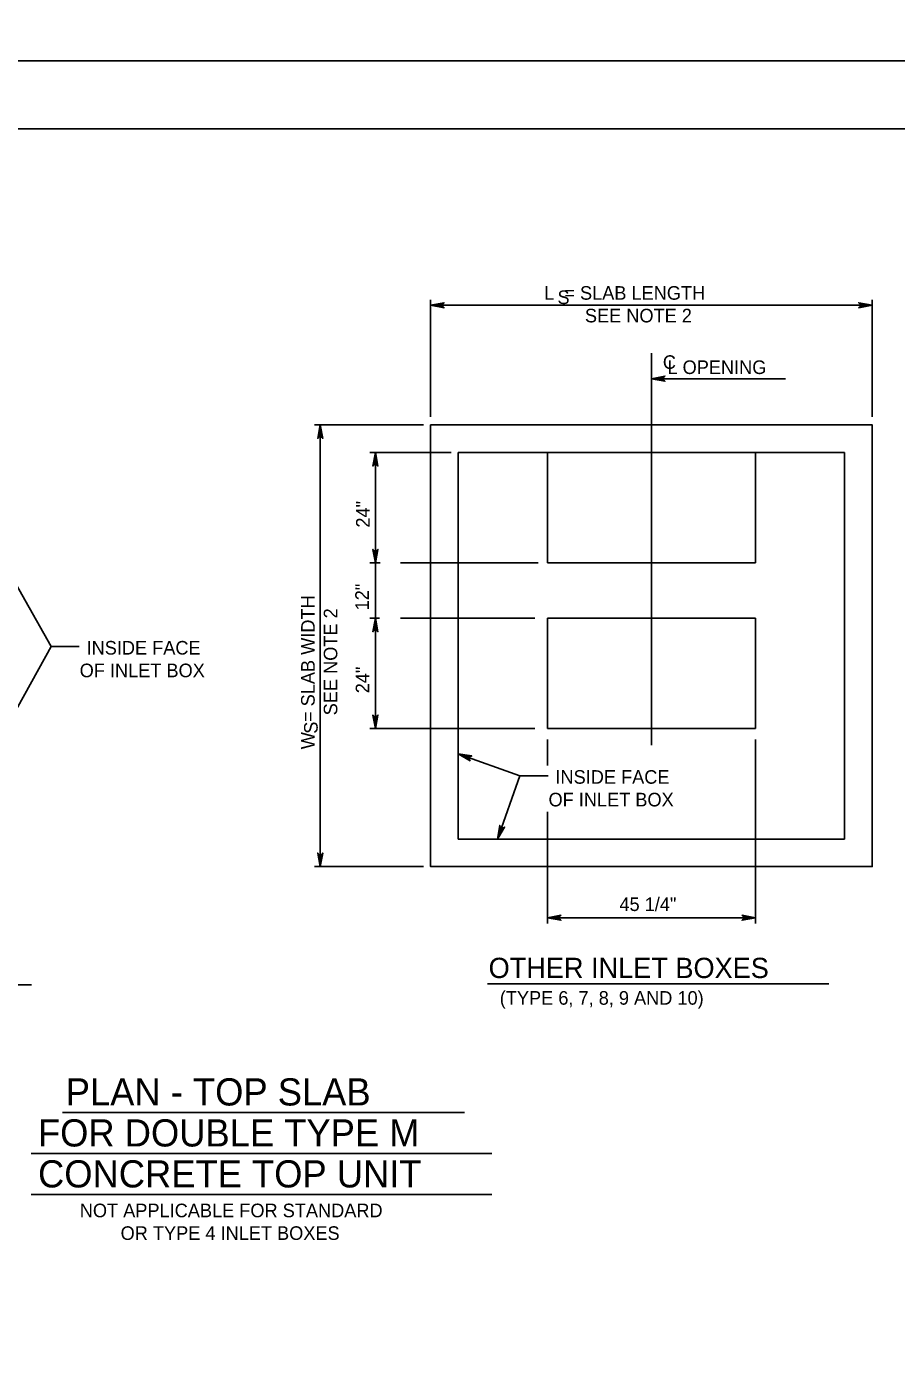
# Model space of a CAD drawing. Extents: x -6420 to 49575, y -4552 to 11624.
# Drawn here: x -2200 to -1571, y 8725 to 9700 of the extents above; entities that cross this region are included whole.
import ezdxf

# ---------------------------------------------------------------- set-up
doc = ezdxf.new("R2010")
doc.units = 0
doc.layers.add('1', color=7, linetype='Continuous')
doc.layers.add('PLT-BNDY', color=7, linetype='Continuous')

msp = doc.modelspace()

# ---------------------------------------------------------------- linework, layer by layer
at = {"layer": '1'}
for p, q in [((-1907.96, 9502.04), (-1907.96, 9417.12)), ((-1587.96, 9502.04), (-1587.96, 9417.12)), ((-1907.96, 9498.06), (-1587.96, 9498.06)), ((-1747.96, 9179.37), (-1747.96, 9463.45)), ((-1650.87, 9444.87), (-1747.96, 9444.87)), ((-1992.2, 9411.39), (-1913.22, 9411.39)), ((-1987.96, 9411.39), (-1987.96, 9091.39)), ((-1951.96, 9391.39), (-1892.98, 9391.39)), ((-1947.96, 9391.39), (-1947.96, 9311.39)), ((-1887.96, 9391.39), (-1887.96, 9111.39)), ((-1887.96, 9391.39), (-1607.96, 9391.39)), ((-1823.38, 9391.39), (-1672.54, 9391.39)), ((-1823.38, 9311.39), (-1823.38, 9391.39)), ((-1672.54, 9391.39), (-1672.54, 9311.39)), ((-1607.96, 9391.39), (-1607.96, 9111.39)), ((-2239.75, 9351.39), (-2182.98, 9250.82)), ((-1951.96, 9311.39), (-1944.64, 9311.39)), ((-1947.96, 9311.39), (-1947.96, 9271.39)), ((-1929.9, 9311.39), (-1830.06, 9311.39)), ((-1672.54, 9311.39), (-1823.38, 9311.39)), ((-1951.96, 9271.39), (-1944.92, 9271.39)), ((-1947.96, 9271.39), (-1947.96, 9191.39)), ((-1929.9, 9271.39), (-1832.51, 9271.39)), ((-1823.38, 9271.39), (-1672.54, 9271.39)), ((-1823.38, 9191.39), (-1823.38, 9271.39)), ((-1672.54, 9271.39), (-1672.54, 9191.39)), ((-2182.98, 9250.82), (-2238.11, 9151.39)), ((-2182.98, 9250.82), (-2162.54, 9250.82)), ((-1951.96, 9191.39), (-1832.51, 9191.39)), ((-1672.54, 9191.39), (-1823.38, 9191.39)), ((-1823.38, 9183.53), (-1823.38, 9164.79)), ((-1672.54, 9183.53), (-1672.54, 9050.14)), ((-1887.96, 9173.13), (-1843.24, 9157.24)), ((-1843.24, 9157.24), (-1859.41, 9111.39)), ((-1843.24, 9157.24), (-1822.8, 9157.24)), ((-1823.38, 9131.14), (-1823.38, 9050.14)), ((-1887.96, 9111.39), (-1607.96, 9111.39)), ((-1992.2, 9091.39), (-1913.22, 9091.39)), ((-1823.38, 9054.35), (-1672.54, 9054.35)), ((-2432.96, 9005.76), (-2197.06, 9005.76)), ((-1866.86, 9006.49), (-1619.38, 9006.49)), ((-2174.79, 8913.3), (-1883.46, 8913.3)), ((-2197.3, 8883.62), (-1863.58, 8883.62)), ((-2197.3, 8853.93), (-1863.58, 8853.93))]:
    msp.add_line(p, q, dxfattribs=at)
for points in [[(-954.49, 7775.47), (-954.49, 9625.87), (-3533.23, 9625.87), (-3533.23, 7775.47), (-954.49, 7775.47), (-954.49, 7861.95), (-1610.65, 7861.95), (-1610.65, 8074.15), (-954.49, 8074.15), (-954.49, 8169.17), (-1610.65, 8169.17), (-1610.65, 7775.47), (-1352.12, 7775.47), (-1352.12, 7861.95), (-1352.12, 7775.47), (-1099.49, 7775.47), (-1099.49, 7861.95), (-1099.49, 7821.54), (-954.49, 7821.54)], [(-1907.96, 9498.06), (-1898.17, 9499.89), (-1898.55, 9499.63), (-1898.93, 9499.37), (-1899.12, 9499.04), (-1899.32, 9498.71), (-1899.37, 9498.39), (-1899.43, 9498.06), (-1899.37, 9497.73), (-1899.32, 9497.4), (-1899.12, 9497.07), (-1898.93, 9496.74), (-1898.55, 9496.48), (-1898.17, 9496.22), (-1907.96, 9498.06), (-1898.55, 9496.48), (-1898.93, 9496.74), (-1907.96, 9498.06), (-1899.12, 9497.07), (-1899.32, 9497.4), (-1907.96, 9498.06), (-1899.37, 9497.73), (-1899.43, 9498.06), (-1907.96, 9498.06), (-1899.37, 9498.39), (-1899.32, 9498.71), (-1907.96, 9498.06), (-1899.12, 9499.04), (-1898.93, 9499.37), (-1907.96, 9498.06), (-1898.55, 9499.63)], [(-1587.96, 9498.06), (-1597.74, 9496.22), (-1597.37, 9496.48), (-1596.99, 9496.74), (-1596.8, 9497.07), (-1596.6, 9497.4), (-1596.55, 9497.73), (-1596.49, 9498.06), (-1596.55, 9498.39), (-1596.6, 9498.71), (-1596.8, 9499.04), (-1596.99, 9499.37), (-1597.37, 9499.63), (-1597.74, 9499.89), (-1587.96, 9498.06), (-1597.37, 9499.63), (-1596.99, 9499.37), (-1587.96, 9498.06), (-1596.8, 9499.04), (-1596.6, 9498.71), (-1587.96, 9498.06), (-1596.55, 9498.39), (-1596.49, 9498.06), (-1587.96, 9498.06), (-1596.55, 9497.73), (-1596.6, 9497.4), (-1587.96, 9498.06), (-1596.8, 9497.07), (-1596.99, 9496.74), (-1587.96, 9498.06), (-1597.37, 9496.48)], [(-1747.96, 9444.87), (-1738.17, 9446.7), (-1738.55, 9446.44), (-1738.93, 9446.18), (-1739.12, 9445.85), (-1739.32, 9445.52), (-1739.37, 9445.19), (-1739.43, 9444.87), (-1739.37, 9444.54), (-1739.32, 9444.21), (-1739.12, 9443.88), (-1738.93, 9443.55), (-1738.55, 9443.29), (-1738.17, 9443.03), (-1747.96, 9444.87), (-1738.55, 9443.29), (-1738.93, 9443.55), (-1747.96, 9444.87), (-1739.12, 9443.88), (-1739.32, 9444.21), (-1747.96, 9444.87), (-1739.37, 9444.54), (-1739.43, 9444.87), (-1747.96, 9444.87), (-1739.37, 9445.19), (-1739.32, 9445.52), (-1747.96, 9444.87), (-1739.12, 9445.85), (-1738.93, 9446.18), (-1747.96, 9444.87), (-1738.55, 9446.44)], [(-1987.96, 9411.39), (-1986.12, 9401.6), (-1986.39, 9401.98), (-1986.65, 9402.36), (-1986.97, 9402.55), (-1987.3, 9402.75), (-1987.63, 9402.8), (-1987.96, 9402.86), (-1988.29, 9402.8), (-1988.62, 9402.75), (-1988.94, 9402.55), (-1989.27, 9402.36), (-1989.53, 9401.98), (-1989.79, 9401.6), (-1987.96, 9411.39), (-1989.53, 9401.98), (-1989.27, 9402.36), (-1987.96, 9411.39), (-1988.94, 9402.55), (-1988.62, 9402.75), (-1987.96, 9411.39), (-1988.29, 9402.8), (-1987.96, 9402.86), (-1987.96, 9411.39), (-1987.63, 9402.8), (-1987.3, 9402.75), (-1987.96, 9411.39), (-1986.97, 9402.55), (-1986.65, 9402.36), (-1987.96, 9411.39), (-1986.39, 9401.98)], [(-1947.96, 9391.39), (-1946.12, 9381.6), (-1946.39, 9381.98), (-1946.65, 9382.36), (-1946.97, 9382.55), (-1947.3, 9382.75), (-1947.63, 9382.8), (-1947.96, 9382.86), (-1948.29, 9382.8), (-1948.62, 9382.75), (-1948.94, 9382.55), (-1949.27, 9382.36), (-1949.53, 9381.98), (-1949.79, 9381.6), (-1947.96, 9391.39), (-1949.53, 9381.98), (-1949.27, 9382.36), (-1947.96, 9391.39), (-1948.94, 9382.55), (-1948.62, 9382.75), (-1947.96, 9391.39), (-1948.29, 9382.8), (-1947.96, 9382.86), (-1947.96, 9391.39), (-1947.63, 9382.8), (-1947.3, 9382.75), (-1947.96, 9391.39), (-1946.97, 9382.55), (-1946.65, 9382.36), (-1947.96, 9391.39), (-1946.39, 9381.98)], [(-1947.96, 9311.39), (-1949.79, 9321.17), (-1949.53, 9320.8), (-1949.27, 9320.42), (-1948.94, 9320.23), (-1948.62, 9320.03), (-1948.29, 9319.98), (-1947.96, 9319.92), (-1947.63, 9319.98), (-1947.3, 9320.03), (-1946.97, 9320.23), (-1946.65, 9320.42), (-1946.39, 9320.8), (-1946.12, 9321.17), (-1947.96, 9311.39), (-1946.39, 9320.8), (-1946.65, 9320.42), (-1947.96, 9311.39), (-1946.97, 9320.23), (-1947.3, 9320.03), (-1947.96, 9311.39), (-1947.63, 9319.98), (-1947.96, 9319.92), (-1947.96, 9311.39), (-1948.29, 9319.98), (-1948.62, 9320.03), (-1947.96, 9311.39), (-1948.94, 9320.23), (-1949.27, 9320.42), (-1947.96, 9311.39), (-1949.53, 9320.8)], [(-1947.96, 9271.39), (-1946.12, 9261.6), (-1946.39, 9261.98), (-1946.65, 9262.36), (-1946.97, 9262.55), (-1947.3, 9262.75), (-1947.63, 9262.8), (-1947.96, 9262.86), (-1948.29, 9262.8), (-1948.62, 9262.75), (-1948.94, 9262.55), (-1949.27, 9262.36), (-1949.53, 9261.98), (-1949.79, 9261.6), (-1947.96, 9271.39), (-1949.53, 9261.98), (-1949.27, 9262.36), (-1947.96, 9271.39), (-1948.94, 9262.55), (-1948.62, 9262.75), (-1947.96, 9271.39), (-1948.29, 9262.8), (-1947.96, 9262.86), (-1947.96, 9271.39), (-1947.63, 9262.8), (-1947.3, 9262.75), (-1947.96, 9271.39), (-1946.97, 9262.55), (-1946.65, 9262.36), (-1947.96, 9271.39), (-1946.39, 9261.98)], [(-1947.96, 9191.39), (-1949.79, 9201.17), (-1949.53, 9200.8), (-1949.27, 9200.42), (-1948.94, 9200.23), (-1948.62, 9200.03), (-1948.29, 9199.98), (-1947.96, 9199.92), (-1947.63, 9199.98), (-1947.3, 9200.03), (-1946.97, 9200.23), (-1946.65, 9200.42), (-1946.39, 9200.8), (-1946.12, 9201.17), (-1947.96, 9191.39), (-1946.39, 9200.8), (-1946.65, 9200.42), (-1947.96, 9191.39), (-1946.97, 9200.23), (-1947.3, 9200.03), (-1947.96, 9191.39), (-1947.63, 9199.98), (-1947.96, 9199.92), (-1947.96, 9191.39), (-1948.29, 9199.98), (-1948.62, 9200.03), (-1947.96, 9191.39), (-1948.94, 9200.23), (-1949.27, 9200.42), (-1947.96, 9191.39), (-1949.53, 9200.8)], [(-1887.96, 9173.13), (-1878.12, 9171.59), (-1878.57, 9171.47), (-1879.01, 9171.35), (-1879.3, 9171.1), (-1879.6, 9170.86), (-1879.76, 9170.57), (-1879.92, 9170.28), (-1879.98, 9169.95), (-1880.03, 9169.62), (-1879.96, 9169.25), (-1879.89, 9168.87), (-1879.62, 9168.5), (-1879.35, 9168.13), (-1887.96, 9173.13), (-1879.62, 9168.5), (-1879.89, 9168.87), (-1887.96, 9173.13), (-1879.96, 9169.25), (-1880.03, 9169.62), (-1887.96, 9173.13), (-1879.98, 9169.95), (-1879.92, 9170.28), (-1887.96, 9173.13), (-1879.76, 9170.57), (-1879.6, 9170.86), (-1887.96, 9173.13), (-1879.3, 9171.1), (-1879.01, 9171.35), (-1887.96, 9173.13), (-1878.57, 9171.47)], [(-1859.41, 9111.39), (-1857.88, 9121.23), (-1857.76, 9120.79), (-1857.64, 9120.34), (-1857.4, 9120.05), (-1857.15, 9119.76), (-1856.86, 9119.6), (-1856.57, 9119.43), (-1856.24, 9119.38), (-1855.91, 9119.32), (-1855.54, 9119.4), (-1855.17, 9119.47), (-1854.79, 9119.74), (-1854.42, 9120.01), (-1859.41, 9111.39), (-1854.79, 9119.74), (-1855.17, 9119.47), (-1859.41, 9111.39), (-1855.54, 9119.4), (-1855.91, 9119.32), (-1859.41, 9111.39), (-1856.24, 9119.38), (-1856.57, 9119.43), (-1859.41, 9111.39), (-1856.86, 9119.6), (-1857.15, 9119.76), (-1859.41, 9111.39), (-1857.4, 9120.05), (-1857.64, 9120.34), (-1859.41, 9111.39), (-1857.76, 9120.79)], [(-1987.96, 9091.39), (-1989.79, 9101.17), (-1989.53, 9100.8), (-1989.27, 9100.42), (-1988.94, 9100.23), (-1988.62, 9100.03), (-1988.29, 9099.98), (-1987.96, 9099.92), (-1987.63, 9099.98), (-1987.3, 9100.03), (-1986.97, 9100.23), (-1986.65, 9100.42), (-1986.39, 9100.8), (-1986.12, 9101.17), (-1987.96, 9091.39), (-1986.39, 9100.8), (-1986.65, 9100.42), (-1987.96, 9091.39), (-1986.97, 9100.23), (-1987.3, 9100.03), (-1987.96, 9091.39), (-1987.63, 9099.98), (-1987.96, 9099.92), (-1987.96, 9091.39), (-1988.29, 9099.98), (-1988.62, 9100.03), (-1987.96, 9091.39), (-1988.94, 9100.23), (-1989.27, 9100.42), (-1987.96, 9091.39), (-1989.53, 9100.8)], [(-1823.38, 9054.35), (-1813.59, 9056.19), (-1813.97, 9055.92), (-1814.34, 9055.66), (-1814.54, 9055.33), (-1814.73, 9055.01), (-1814.79, 9054.68), (-1814.84, 9054.35), (-1814.79, 9054.02), (-1814.73, 9053.69), (-1814.54, 9053.37), (-1814.34, 9053.04), (-1813.97, 9052.78), (-1813.59, 9052.52), (-1823.38, 9054.35), (-1813.97, 9052.78), (-1814.34, 9053.04), (-1823.38, 9054.35), (-1814.54, 9053.37), (-1814.73, 9053.69), (-1823.38, 9054.35), (-1814.79, 9054.02), (-1814.84, 9054.35), (-1823.38, 9054.35), (-1814.79, 9054.68), (-1814.73, 9055.01), (-1823.38, 9054.35), (-1814.54, 9055.33), (-1814.34, 9055.66), (-1823.38, 9054.35), (-1813.97, 9055.92)], [(-1672.54, 9054.35), (-1682.33, 9052.52), (-1681.95, 9052.78), (-1681.57, 9053.04), (-1681.38, 9053.37), (-1681.19, 9053.69), (-1681.13, 9054.02), (-1681.07, 9054.35), (-1681.13, 9054.68), (-1681.19, 9055.01), (-1681.38, 9055.33), (-1681.57, 9055.66), (-1681.95, 9055.92), (-1682.33, 9056.19), (-1672.54, 9054.35), (-1681.95, 9055.92), (-1681.57, 9055.66), (-1672.54, 9054.35), (-1681.38, 9055.33), (-1681.19, 9055.01), (-1672.54, 9054.35), (-1681.13, 9054.68), (-1681.07, 9054.35), (-1672.54, 9054.35), (-1681.13, 9054.02), (-1681.19, 9053.69), (-1672.54, 9054.35), (-1681.38, 9053.37), (-1681.57, 9053.04), (-1672.54, 9054.35), (-1681.95, 9052.78)]]:
    msp.add_lwpolyline(points, dxfattribs=at)
msp.add_lwpolyline([(-1907.96, 9411.39), (-1587.96, 9411.39), (-1587.96, 9091.39), (-1907.96, 9091.39)], close=True, dxfattribs=at)
at = {"layer": 'PLT-BNDY'}
for points in [[(-3661.18, 11623.9), (-901.99, 11623.9), (-901.99, 9675.08), (-3661.18, 9675.08)], [(-3661.18, 9675.08), (-901.99, 9675.08), (-901.99, 7726.26), (-3661.18, 7726.26)]]:
    msp.add_lwpolyline(points, close=True, dxfattribs=at)

# ---------------------------------------------------------------- texts
at = {"layer": '1'}
for s, height, p in [('L  = SLAB LENGTH', 9.8425, (-1825.7, 9502.05)), ('S', 9.84, (-1816.03, 9498.9)), ('SEE NOTE 2', 9.843, (-1796.17, 9485.65)), ('C', 9.84, (-1739.7, 9451.96)), ('L OPENING', 9.843, (-1736.36, 9448.25)), ('INSIDE FACE', 9.8425, (-2157.26, 9245.03)), ('OF INLET BOX', 9.8425, (-2162.26, 9228.62)), ('INSIDE FACE', 9.8425, (-1817.52, 9151.45)), ('OF INLET BOX', 9.8425, (-1822.52, 9135.05)), ('45 1/4"', 9.843, (-1771.15, 9059.25)), ('OTHER INLET BOXES', 14.6898, (-1865.93, 9010.7)), ('(TYPE 6, 7, 8, 9 AND 10)', 9.8425, (-1857.86, 8991.4)), ('PLAN - TOP SLAB', 19.685, (-2172.33, 8918.39)), ('FOR DOUBLE TYPE M', 19.685, (-2192.48, 8888.7)), ('CONCRETE TOP UNIT', 19.685, (-2192.41, 8859.02)), ('NOT APPLICABLE FOR STANDARD', 9.8425, (-2162.16, 8837.44)), ('OR TYPE 4 INLET BOXES', 9.8425, (-2132.6, 8821.04))]:
    msp.add_text(s, height=height, dxfattribs=at).set_placement(p)
for s, height, p in [('24"', 9.843, (-1952.13, 9336.98)), ('W  = SLAB WIDTH', 9.8425, (-1991.96, 9176.42)), ('12"', 9.843, (-1952.73, 9277.04)), ('SEE NOTE 2', 9.843, (-1975.56, 9201.02)), ('24"', 9.843, (-1952.41, 9216.98)), ('S', 9.84, (-1989.8, 9187.68))]:
    msp.add_text(s, height=height, rotation=90, dxfattribs=at).set_placement(p)

doc.saveas('drawing.dxf')
